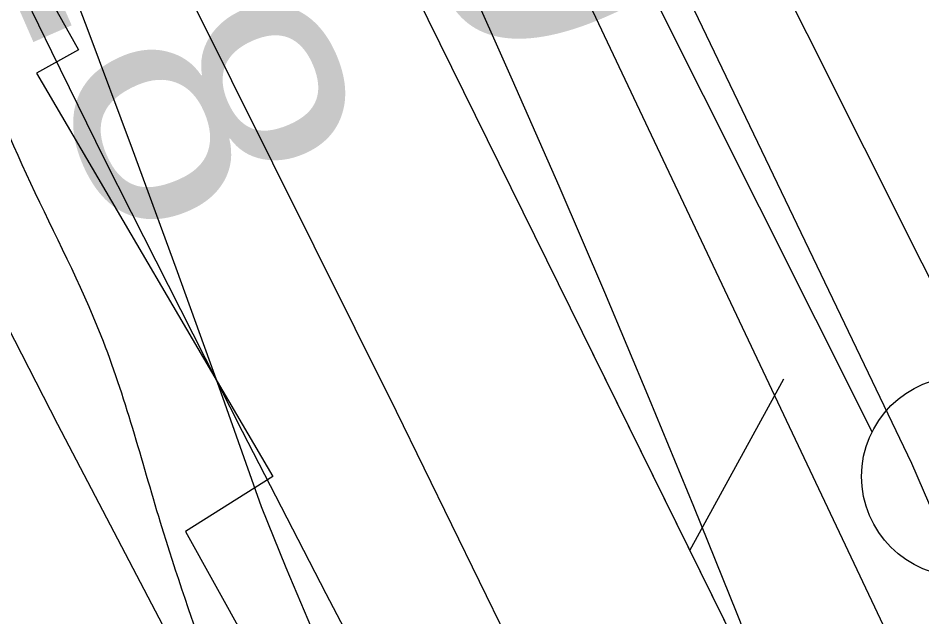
# Model space of a CAD drawing. Extents: x 3684037 to 3722149, y 433263 to 459021.
# Drawn here: x 3709001.5 to 3709226.9, y 446849 to 446998.5 of the extents above; entities that cross this region are included whole.
import ezdxf

# ---------------------------------------------------------------- set-up
doc = ezdxf.new("R2010")
doc.units = 0
for name, color, linetype in [('V-FLOD-BASE', 7, 'Continuous'), ('V-GRID-MAJR', 7, 'Continuous'), ('V-LEVE-TOET', 7, 'Continuous'), ('V-RIVR-EDGE', 7, 'Continuous'), ('V-RIVR-RANG', 7, 'Continuous'), ('V-RRAP-FSHR', 7, 'Continuous'), ('V-RRAP-RVMT', 7, 'Continuous'), ('V-SITE-VEGE', 7, 'Continuous'), ('V-SURV-LINE', 7, 'Continuous'), ('V-TOPO-DPTH', 7, 'Continuous'), ('V-TOPO-MINR', 7, 'Continuous'), ('V-TOPO-WATR', 7, 'Continuous'), ('V-UTIL-IDEN', 7, 'Continuous')]:
    doc.layers.add(name, color=color, linetype=linetype)

msp = doc.modelspace()

# ---------------------------------------------------------------- linework, layer by layer
at = {"layer": 'V-FLOD-BASE'}
msp.add_lwpolyline([(3709501.294, 446251.224), (3709409.7320000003, 446461.396), (3709313.6890000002, 446680.571), (3709224.38, 446887.271), (3709140.653, 447062.007), (3709034.436, 447274.88), (3708938.022, 447463.306), (3708851.353, 447641.51900000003), (3708769.7320000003, 447800.393), (3708719.759, 447900.36600000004), (3708653.86, 448028.583)], dxfattribs=at)
at = {"layer": 'V-GRID-MAJR'}
msp.add_spline([(3709426.74, 438923.75200000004), (3709355.373, 444981.088), (3709283.97, 451041.507), (3709212.5670000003, 457101.934), (3709212.531, 457105.01)], degree=3, dxfattribs=at)
at = {"layer": 'V-LEVE-TOET'}
msp.add_lwpolyline([(3708657.518, 447972.717), (3708723.646, 447842.026), (3708798.9450000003, 447691.72000000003), (3708860.342, 447568.43200000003), (3708949.9760000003, 447388.806), (3709060.747, 447172.896), (3709133.764, 447023.53500000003), (3709217.238, 446846.967), (3709294.958, 446668.862), (3709346.92, 446543.392), (3709417.109, 446387.869), (3709488.8710000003, 446229.57)], dxfattribs=at)
at = {"layer": 'V-RIVR-EDGE'}
for points in [[(3707057.62504595, 450459.9985688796), (3707081.517768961, 450431.0013155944), (3707105.387012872, 450392.50878220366), (3707125.1991496, 450359.0000294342), (3707163.4870794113, 450300.1246895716), (3707183.7603167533, 450270.23206831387), (3707206.7040052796, 450223.1508033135), (3707227.4003294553, 450181.5010029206), (3707252.1716496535, 450142.1019210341), (3707265.674842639, 450117.19978871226), (3707275.1242825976, 450098.63790559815), (3707318.3814583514, 450037.9416423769), (3707353.0677913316, 449985.40543367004), (3707385.057957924, 449939.65827620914), (3707406.2321534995, 449908.4069502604), (3707430.1047515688, 449871.27088545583), (3707455.784856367, 449833.6781922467), (3707495.454969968, 449785.1990907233), (3707517.080203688, 449753.4944905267), (3707534.19729208, 449727.22694519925), (3707562.1337056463, 449687.82003694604), (3707582.8322659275, 449647.0745489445), (3707592.7226815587, 449623.98998582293), (3707603.9863365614, 449607.68441147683), (3707632.367079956, 449565.11129180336), (3707692.270181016, 449470.46194598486), (3707727.8261667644, 449403.90665911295), (3707751.670813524, 449355.46668942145), (3707768.32568325, 449325.13085638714), (3707817.4005147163, 449240.0036239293), (3707854.7863682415, 449182.0348325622), (3707880.911920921, 449141.7280841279), (3707898.9355578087, 449116.3626150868), (3707960.227550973, 449034.82244477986), (3707990.864603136, 448990.4351100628), (3708021.0405546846, 448942.4316438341), (3708046.2405519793, 448893.5361637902), (3708087.204523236, 448819.7329611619), (3708107.4755244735, 448788.9360275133), (3708130.449400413, 448754.0629797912), (3708144.4013954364, 448727.8032608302), (3708155.184942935, 448700.1948996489), (3708176.3736731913, 448674.8216042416), (3708204.3067326, 448634.0582274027), (3708224.567671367, 448599.1918879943), (3708242.5756555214, 448567.4962322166), (3708259.6726189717, 448533.08987537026), (3708300.5437918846, 448421.7577085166), (3708313.1281377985, 448390.97978175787), (3708333.362243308, 448345.26169365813), (3708350.4580887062, 448310.40318061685), (3708400.43052425, 448222.56077488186), (3708436.0032807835, 448162.7878309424), (3708462.577635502, 448121.12349586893), (3708493.6355383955, 448064.07466962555), (3708520.6173272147, 448004.3229686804), (3708547.1659667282, 447952.2590411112), (3708560.6535069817, 447921.02672205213), (3708599.2896141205, 447820.0997379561), (3708618.619407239, 447774.38388596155), (3708636.6016761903, 447732.2886376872), (3708686.040337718, 447611.43994773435), (3708708.9672554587, 447557.5763398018), (3708728.763739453, 447517.73740029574), (3708790.8728369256, 447400.92681063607), (3708813.789692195, 447342.99379694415), (3708823.68681614, 447322.62217099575), (3708832.6997526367, 447310.3915926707), (3708843.9902408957, 447304.9377670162), (3708854.8296910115, 447299.93721560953), (3708866.566745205, 447292.2214909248), (3708878.2792022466, 447274.55832993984), (3708903.022571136, 447223.8553431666), (3708928.623294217, 447154.15956007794), (3708946.5574869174, 447092.62159539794), (3708972.6338452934, 447032.41997436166), (3709004.551338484, 446957.2826641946), (3709022.0915137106, 446919.2579397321), (3709036.89750877, 446872.64895586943), (3709065.6521446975, 446798.42378445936), (3709084.5532607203, 446762.20433062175), (3709116.0633198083, 446705.1543863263), (3709133.1736998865, 446676.1739038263), (3709190.8104297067, 446579.26936729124), (3709228.6462033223, 446520.39514548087), (3709242.1773476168, 446506.79691804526), (3709273.7164760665, 446461.50303483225), (3709296.2169528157, 446418.0401374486), (3709323.6497797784, 446357.8351622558), (3709346.1323676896, 446307.137765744), (3709405.0506565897, 446179.9354099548), (3709417.620467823, 446143.2794526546), (3709426.981581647, 446088.99723009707), (3709431.453949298, 446069.0911769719), (3709442.2419690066, 446043.291440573), (3709459.813449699, 446017.9270895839), (3709485.0302177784, 445975.8139524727), (3709516.5369227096, 445917.4075395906), (3709528.21583818, 445886.1796927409), (3709547.0677599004, 445830.06536630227), (3709579.843725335, 445736.3874160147), (3709592.4124185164, 445699.2793025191), (3709614.427197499, 445642.2528373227), (3709638.7295907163, 445596.07253055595), (3709660.324637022, 445552.1597130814), (3709689.1027520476, 445487.4298217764), (3709716.103547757, 445435.364776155), (3709727.8048242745, 445413.180053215), (3709766.953462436, 445336.6683856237), (3709796.1859697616, 445272.84168865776), (3709817.767599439, 445223.50299683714), (3709885.212009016, 445070.05433871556), (3709914.0057767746, 445011.65463414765), (3709955.3179253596, 444895.7997872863), (3709967.010257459, 444869.9978147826), (3709990.885091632, 444833.76606236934), (3710021.496428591, 444778.9791351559), (3710062.048493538, 444721.4546736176), (3710099.0011977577, 444671.1736556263), (3710125.538656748, 444614.5881661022), (3710149.3654146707, 444558.9136972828), (3710206.482905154, 444434.8809070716), (3710232.567089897, 444377.8443794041), (3710255.9506360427, 444325.78827820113), (3710301.8257145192, 444226.6520300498), (3710336.439374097, 444144.7256686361), (3710353.066292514, 444103.0859307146), (3710397.0813157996, 443983.1549697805), (3710422.253361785, 443922.9555848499), (3710475.8139775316, 443823.34817361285), (3710506.4443213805, 443776.2479017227), (3710521.28833022, 443745.01222850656), (3710531.1284334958, 443701.58063658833), (3710571.0986481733, 443591.6071744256), (3710592.2303577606, 443543.1739130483), (3710610.227161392, 443506.9566953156), (3710643.102633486, 443453.52064642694), (3710685.4107747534, 443374.7403714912), (3710721.42450696, 443310.44474754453), (3710726.820193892, 443298.2231136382), (3710725.871159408, 443280.1391019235), (3710724.914298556, 443258.8899968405), (3710728.489062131, 443241.69911699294), (3710736.594332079, 443228.1143061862), (3710746.513817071, 443216.78580414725), (3710761.8703569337, 443209.9654474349), (3710784.473694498, 443208.1009200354), (3710799.858185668, 443212.5844682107), (3710819.7798915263, 443223.387022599), (3710828.82525154, 443224.268973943), (3710831.984754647, 443222.00036659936), (3710845.470058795, 443189.8637351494), (3710847.702888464, 443178.5542400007), (3710844.5154340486, 443169.5189424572), (3710837.705139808, 443158.23180835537), (3710824.101322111, 443142.4398830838), (3710796.001672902, 443115.8319867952), (3710790.111343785, 443110.8728033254), (3710787.8427364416, 443107.7133002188), (3710786.4661429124, 443099.5778428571), (3710789.1321218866, 443080.5805743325), (3710800.822217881, 443053.87428943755), (3710807.1088005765, 443036.2245450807), (3710810.717105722, 443032.5983510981), (3710815.215188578, 443023.0918904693), (3710815.193945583, 443014.5009227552), (3710814.270626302, 443006.8165035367), (3710817.8621606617, 442996.4079666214), (3710822.813517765, 442987.35254413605), (3710832.2953812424, 442981.903190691), (3710839.9686199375, 442976.4583094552), (3710855.2972084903, 442958.33404785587), (3710863.4047145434, 442945.65354944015), (3710869.6901791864, 442927.55164888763), (3710881.8480841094, 442907.1744326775)], [(3705459.2609885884, 448025.4338505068), (3705478.181262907, 447991.0156329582), (3705490.6466582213, 447962.67892349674), (3705497.886274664, 447946.89059973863), (3705515.196078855, 447915.30695303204), (3705550.2240541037, 447853.7561290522), (3705577.199678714, 447806.37815928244), (3705592.0892782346, 447777.22671585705), (3705613.0133912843, 447735.5248869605), (3705627.0852571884, 447702.7361373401), (3705648.4127376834, 447660.6289412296), (3705670.9403216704, 447613.2619701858), (3705688.6394949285, 447575.6118136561), (3705703.1157281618, 447542.82206415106), (3705728.0505183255, 447487.76611454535), (3705750.155737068, 447433.12153145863), (3705764.2256032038, 447399.5240471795), (3705787.557922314, 447350.5376070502), (3705800.426685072, 447321.79553037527), (3705823.7710027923, 447277.66149819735), (3705853.129836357, 447212.8897339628), (3705867.200702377, 447179.69661701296), (3705884.5115064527, 447148.517337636), (3705906.216357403, 447095.49122375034), (3705936.00155575, 447039.61454087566), (3705952.47362864, 446996.3062413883), (3705954.4714680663, 446986.5964260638), (3705964.512659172, 446959.0744505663), (3705978.185157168, 446928.3085374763), (3706001.9328423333, 446883.76913808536), (3706017.2158104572, 446850.1686541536), (3706031.3046743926, 446824.25414913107), (3706060.2971362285, 446774.8493432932), (3706084.8695541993, 446736.77782140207), (3706095.754475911, 446723.40670266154), (3706096.150844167, 446720.17076414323), (3706091.2844378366, 446714.52162014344), (3706089.663968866, 446713.31251769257), (3706090.461704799, 446708.86247730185), (3706096.1148483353, 446705.61354028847), (3706102.9840935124, 446703.5747056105), (3706108.6282380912, 446696.68646263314), (3706116.2782211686, 446683.3233429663), (3706129.961717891, 446657.0054704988), (3706163.363224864, 446591.8193400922), (3706169.3887394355, 446575.6296486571), (3706187.0869128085, 446537.5751247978), (3706212.808440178, 446473.6210941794), (3706230.094247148, 446432.33263156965), (3706247.398052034, 446398.3227808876), (3706265.123222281, 446371.18617491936), (3706278.8077188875, 446345.27266978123), (3706293.681320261, 446309.65134908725), (3706314.591434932, 446262.28837758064), (3706333.5067098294, 446225.8483233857), (3706356.038293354, 446180.09882165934), (3706380.1853464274, 446133.5365857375), (3706396.283048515, 446102.36030601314), (3706412.7941168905, 446074.82233236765), (3706429.688555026, 446038.79164492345), (3706446.9753618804, 445997.9075496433), (3706455.379085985, 445962.3022270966), (3706478.2400455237, 445886.2241757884), (3706492.7132791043, 445852.221324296), (3706510.4004537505, 445809.7187598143), (3706528.098627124, 445771.6642359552), (3706558.2621958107, 445705.27300263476), (3706582.809616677, 445657.09229751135), (3706597.6902172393, 445624.3015481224), (3706628.25915314, 445558.3136822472), (3706659.6138263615, 445483.02336802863), (3706677.6863705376, 445432.8368244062), (3706696.968017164, 445381.0298118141), (3706750.0515385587, 445262.4181996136), (3706782.6343120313, 445193.1903956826), (3706806.7693664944, 445141.77575180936), (3706827.6774813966, 445093.60404564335), (3706850.971804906, 445029.251647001), (3706864.204939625, 444984.33387727), (3706871.8019288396, 444949.5392891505), (3706889.464106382, 444896.92754143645), (3706899.900665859, 444865.76526009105), (3706912.3530626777, 444832.1717753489), (3706928.848132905, 444798.1639244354), (3706942.5356291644, 444773.46352128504), (3706966.274315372, 444725.28481592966), (3706990.4233682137, 444679.53131466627), (3707016.9756276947, 444624.4713655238), (3707033.864066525, 444586.0144741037), (3707080.5137064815, 444481.9760839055), (3707095.3833083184, 444444.7372938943), (3707112.268747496, 444405.0673004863), (3707123.1276722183, 444381.1826311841), (3707171.385782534, 444273.5009354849), (3707203.15082239, 444200.6358253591), (3707218.0214241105, 444163.8014026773), (3707250.203829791, 444096.19206794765), (3707257.428447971, 444074.33823424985), (3707269.882844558, 444041.55348416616), (3707288.3577562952, 443990.55720600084), (3707304.028093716, 443950.0814775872), (3707342.974756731, 443837.9747386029), (3707365.860713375, 443772.0058705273), (3707378.693480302, 443728.70656999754), (3707379.8705864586, 443714.14634649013), (3707381.055691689, 443702.8210616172), (3707387.4745748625, 443682.1823296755), (3707398.330499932, 443657.0845583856), (3707418.0505099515, 443619.02503510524), (3707438.977622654, 443578.5363081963), (3707454.253591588, 443542.10525295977), (3707473.1368701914, 443492.7254442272), (3707483.176061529, 443464.3947340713), (3707531.0578012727, 443368.0363234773), (3707542.7274604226, 443344.9583890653), (3707550.7628130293, 443323.91129025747), (3707556.775329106, 443302.4648235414), (3707556.7633304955, 443297.61241559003), (3707558.764169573, 443289.1157022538), (3707568.429989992, 443273.3213791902), (3707583.724956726, 443244.5733032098), (3707593.778146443, 443221.9037356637), (3707598.205189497, 443213.40102302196), (3707609.506477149, 443204.8813123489), (3707611.9086839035, 443195.17049714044), (3707611.872688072, 443180.6132732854), (3707615.480997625, 443168.06888711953), (3707621.9068799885, 443150.26072648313), (3707634.3842739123, 443126.77642497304), (3707648.071770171, 443102.0760218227), (3707655.300387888, 443081.8396574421), (3707660.5361656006, 443073.3349450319), (3707674.23066105, 443051.46511318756), (3707678.635706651, 443034.0663193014), (3707682.6333852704, 443015.4554233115), (3707689.4656347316, 442998.4549974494), (3707701.917031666, 442964.4571453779), (3707713.9590618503, 442928.4384565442), (3707721.175680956, 442903.349684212), (3707726.3964604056, 442888.7794618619), (3707738.081117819, 442871.7670373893), (3707743.706264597, 442857.1958151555), (3707744.4850027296, 442845.0627955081), (3707747.2685794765, 442826.050531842), (3707753.7124597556, 442815.5209831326), (3707762.977912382, 442801.34512927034), (3707770.2135292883, 442783.9393361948), (3707772.585739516, 442762.0975011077), (3707776.166052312, 442738.23082972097), (3707779.760363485, 442720.02530094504), (3707786.591613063, 442702.6205077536), (3707805.499888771, 442663.34988225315), (3707822.7986942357, 442627.3181949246), (3707832.0301507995, 442599.39385186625), (3707839.2457700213, 442573.9007122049), (3707845.6846508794, 442561.3493268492), (3707852.5368980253, 442552.4362475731), (3707860.193880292, 442541.9036992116), (3707869.4663321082, 442530.55841665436), (3707886.3937664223, 442507.8718510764), (3707898.8601616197, 442479.9395089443), (3707916.135969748, 442434.60737304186), (3707928.5753680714, 442395.7571130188), (3707943.439970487, 442356.49648636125), (3707965.5811850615, 442316.40912712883), (3707989.726238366, 442269.0381565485), (3708009.8426166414, 442227.7426947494), (3708024.7172178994, 442192.5257413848), (3708061.3216672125, 442114.39185736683), (3708074.19742916, 442088.4803519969), (3708094.3098078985, 442045.5674208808), (3708116.024657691, 441996.5849802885), (3708126.0638490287, 441968.25427013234), (3708137.690513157, 441927.7885405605), (3708147.3253371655, 441899.4588302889), (3708157.761896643, 441868.2965489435), (3708179.0553810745, 441812.4408636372), (3708203.964174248, 441746.87136346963), (3708227.690861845, 441693.8402501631), (3708249.813078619, 441646.06991167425), (3708265.103045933, 441615.29999904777), (3708271.524928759, 441595.87436909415), (3708278.365177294, 441582.10888186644), (3708308.1063807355, 441508.4400365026), (3708330.6259656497, 441457.8381268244), (3708349.905612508, 441405.22237957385), (3708369.558630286, 441340.0702452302), (3708384.005866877, 441295.5538431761), (3708395.2611598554, 441268.4332353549), (3708411.757229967, 441234.82975177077), (3708423.4208898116, 441209.32561338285), (3708441.1150636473, 441169.65362020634), (3708458.4178686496, 441135.239402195), (3708469.274793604, 441110.54599823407), (3708475.28730968, 441089.09953151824), (3708486.945970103, 441061.5735564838), (3708507.055349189, 441017.44752338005), (3708523.5384208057, 440978.58726451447), (3708539.202758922, 440935.68533212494), (3708564.1435483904, 440883.0555864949), (3708587.089498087, 440841.3487581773), (3708595.1408488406, 440826.77153663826), (3708600.3546291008, 440809.3707429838), (3708606.7475152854, 440778.2184604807), (3708615.5866031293, 440755.14752525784), (3708636.8620896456, 440692.013228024), (3708652.91879648, 440644.25788779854), (3708673.412545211, 440592.04350822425), (3708688.685514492, 440554.3993509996), (3708705.9553233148, 440506.6410111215), (3708725.6613349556, 440462.92034523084), (3708743.353509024, 440422.43961739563), (3708759.4422121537, 440387.62403170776), (3708800.050339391, 440293.3054556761), (3708820.961453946, 440246.3468514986), (3708835.028320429, 440211.5362652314), (3708849.1041858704, 440180.3649849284), (3708876.059812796, 440124.89966857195), (3708892.157514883, 440093.72338884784), (3708912.2798924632, 440054.8541310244), (3708922.3300825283, 440030.97146149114), (3708931.9579073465, 439999.8111799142), (3708939.1845252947, 439978.7660808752), (3708948.0196136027, 439954.0776763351), (3708952.412660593, 439931.82647449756), (3708956.0019723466, 439911.59910907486), (3708960.015649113, 439899.45809035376), (3708969.6484733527, 439870.3196454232), (3708986.9362800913, 439829.8399174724), (3708999.3836774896, 439794.22459608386), (3709014.653647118, 439755.36733687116), (3709034.7480279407, 439705.1757938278), (3709046.79605743, 439671.58330896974), (3709063.280128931, 439633.1274174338), (3709075.7695214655, 439614.49552387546), (3709093.103322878, 439592.6166930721), (3709105.998082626, 439574.38816695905), (3709121.705415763, 439548.8740297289), (3709151.4686166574, 439484.1012656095), (3709171.5959936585, 439447.2538444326), (3709197.377514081, 439407.5618535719), (3709211.0500120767, 439376.7959404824), (3709222.3063049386, 439350.0796999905), (3709240.400846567, 439308.789237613), (3709252.8692415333, 439281.6656301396), (3709266.1473710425, 439254.94439022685), (3709270.9767816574, 439245.6319430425), (3709296.338936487, 439199.87544212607), (3709313.2213760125, 439158.99234673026), (3709331.3089184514, 439114.8713130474), (3709341.338110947, 439082.49692959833), (3709360.25438573, 439046.46124273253), (3709378.7622936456, 439008.80908643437), (3709407.717759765, 438944.44268941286), (3709416.407475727, 438923.6321006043)]]:
    msp.add_spline(points, degree=3, dxfattribs=at)
at = {"layer": 'V-RRAP-FSHR'}
msp.add_line((3709168.978, 446865.583), (3709192.474, 446908.389), dxfattribs=at)
msp.add_line((3709168.978, 446865.583), (3709192.474, 446908.389), dxfattribs=at)
for points in [[(3707624.7627999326, 449637.7660461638), (3707908.986288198, 449179.319197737), (3708101.3037283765, 448897.4119974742), (3708375.3117926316, 448394.2962210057), (3708614.651312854, 447886.39426853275), (3708740.158896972, 447614.8438042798), (3709095.798193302, 446900.37647561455), (3709408.480689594, 446257.9659790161), (3709470.119345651, 446119.7935628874), (3709595.2255217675, 445832.35471461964), (3709740.0396019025, 445461.9247622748), (3709924.3493620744, 445054.77007389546), (3710182.2601463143, 444571.2331774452), (3710449.8825465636, 443948.5387768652)], [(3708284.024, 448663.662), (3708890.529, 447430.514), (3709230.853, 446740.047), (3709733.47, 445642.59500000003), (3710219.361, 444700.161)], [(3709144.711, 446914.815), (3709230.853, 446740.047), (3709422.221, 446322.2)]]:
    msp.add_lwpolyline(points, dxfattribs=at)
at = {"layer": 'V-RRAP-RVMT'}
for p, q in [((3708947.5940000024, 447114.48700000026), (3709016.5310000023, 446990.4910000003)), ((3709016.5310000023, 446990.4910000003), (3709006.0910000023, 446984.69600000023)), ((3709006.0910000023, 446984.69600000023), (3709064.9620000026, 446884.05800000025)), ((3709064.9620000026, 446884.05800000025), (3709043.2560000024, 446870.30100000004)), ((3709043.2560000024, 446870.30100000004), (3709117.8960000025, 446736.01))]:
    msp.add_line(p, q, dxfattribs=at)
at = {"layer": 'V-SITE-VEGE'}
for points in [[(3709183.2090000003, 446648.169), (3709166.686, 446674.242), (3709149.966, 446700.193), (3709141.534, 446714.299), (3709133.301, 446728.523), (3709125.267, 446742.859), (3709117.431, 446757.305), (3709109.798, 446771.86), (3709102.3680000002, 446786.52), (3709095.145, 446801.282), (3709088.122, 446816.14), (3709081.311, 446831.097), (3709074.708, 446846.145), (3709068.3140000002, 446861.284), (3709062.131, 446876.511), (3709051.6210000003, 446906.316), (3709040.9220000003, 446936.05100000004), (3709030.037, 446965.72000000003), (3709018.961, 446995.32), (3709007.701, 447024.848)], [(3709112.96, 447009.473), (3709124.724, 446983.075), (3709136.308, 446956.592), (3709147.699, 446930.032), (3709158.903, 446903.389), (3709169.919, 446876.669), (3709180.745, 446849.871), (3709191.382, 446822.999), (3709199.4760000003, 446801.96400000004), (3709207.773, 446781.01300000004), (3709216.27, 446760.14), (3709224.966, 446739.348), (3709233.86, 446718.643), (3709242.955, 446698.02400000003), (3709252.247, 446677.493), (3709261.733, 446657.052), (3709271.418, 446636.70300000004), (3709281.296, 446616.446), (3709291.37, 446596.287), (3709301.634, 446576.22500000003), (3709324.779, 446523.542), (3709348.11, 446470.94), (3709371.629, 446418.423)]]:
    msp.add_lwpolyline(points, dxfattribs=at)
at = {"layer": 'V-SURV-LINE'}
for points in [[(3708020.1600326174, 449345.11358573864), (3709241.2954052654, 446908.6615064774)], [(3709214.4835542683, 446895.2032385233), (3707993.3484798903, 449331.6547226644)]]:
    msp.add_lwpolyline(points, dxfattribs=at)
msp.add_circle((3709236.84352, 446884.0658499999), 25, dxfattribs=at)
at = {"layer": 'V-TOPO-DPTH'}
msp.add_lwpolyline([(3709626.6797392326, 445619.97505353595), (3709521.835387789, 445851.8911309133), (3709496.545130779, 445907.9837277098), (3709471.3302896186, 445964.11011390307), (3709446.228572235, 446020.28718419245), (3709421.2022707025, 446076.4980438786), (3709400.368933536, 446123.4183481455), (3709385.599880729, 446156.09270429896), (3709370.5429696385, 446188.63152447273), (3709355.054271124, 446220.96704067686), (3709339.2777143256, 446253.16702090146), (3709256.3397472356, 446419.63005845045), (3709210.9240076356, 446510.13656550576), (3709165.1658721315, 446600.4684031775), (3709118.894142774, 446690.538236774), (3709072.280017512, 446780.4334009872), (3709011.4064783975, 446897.01440978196), (3708995.1311201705, 446928.56764188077), (3708979.0674644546, 446960.2269615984), (3708963.321362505, 446992.0454127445), (3708947.786963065, 447023.9699515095)], dxfattribs=at)
at = {"layer": 'V-TOPO-MINR'}
msp.add_lwpolyline([(3709320.1756100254, 446432.18218282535), (3709296.6765091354, 446473.4456127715), (3709271.9078101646, 446514.02385034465), (3709246.581645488, 446554.32415223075), (3709221.7874371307, 446594.9420856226), (3709197.791163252, 446636.03646627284), (3709174.3268456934, 446677.4484784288), (3709142.804039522, 446734.37191472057), (3709120.9589784, 446774.33270751), (3709099.4068089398, 446814.4488001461), (3709078.293976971, 446854.7978425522), (3709057.4740366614, 446895.3021848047), (3709029.7492246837, 446949.97179052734), (3709023.0537750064, 446963.2787568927), (3709016.4147937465, 446976.6136139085), (3709009.860515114, 446989.99030690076), (3709003.362704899, 447003.3948905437)], dxfattribs=at)
at = {"layer": 'V-TOPO-WATR'}
msp.add_lwpolyline([(3709626.6797392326, 445619.97505353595), (3709521.835387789, 445851.8911309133), (3709496.545130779, 445907.9837277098), (3709471.3302896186, 445964.11011390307), (3709446.228572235, 446020.28718419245), (3709421.2022707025, 446076.4980438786), (3709400.368933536, 446123.4183481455), (3709385.599880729, 446156.09270429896), (3709370.5429696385, 446188.63152447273), (3709355.054271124, 446220.96704067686), (3709339.2777143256, 446253.16702090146), (3709256.3397472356, 446419.63005845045), (3709210.9240076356, 446510.13656550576), (3709165.1658721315, 446600.4684031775), (3709118.894142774, 446690.538236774), (3709072.280017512, 446780.4334009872), (3709011.4064783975, 446897.01440978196), (3708995.1311201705, 446928.56764188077), (3708979.0674644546, 446960.2269615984), (3708963.321362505, 446992.0454127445), (3708947.786963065, 447023.9699515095)], dxfattribs=at)
at = {"layer": 'V-UTIL-IDEN'}
for points in [[(3708284.024, 448663.662), (3708890.529, 447430.514), (3709230.853, 446740.047), (3709733.47, 445642.59500000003), (3710219.361, 444700.161)], [(3709144.711, 446914.815), (3709230.853, 446740.047), (3709422.221, 446322.2)]]:
    msp.add_lwpolyline(points, dxfattribs=at)

# ---------------------------------------------------------------- texts
at = {"layer": 'V-RIVR-RANG'}
for s, p in [('8.0', (3709069.0501124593, 447096.3487369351)), ('8.8', (3708978.6607492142, 447053.4584026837))]:
    msp.add_text(s, height=67.00000000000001, rotation=293.57832571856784, dxfattribs=at).set_placement(p)

doc.saveas('drawing.dxf')
